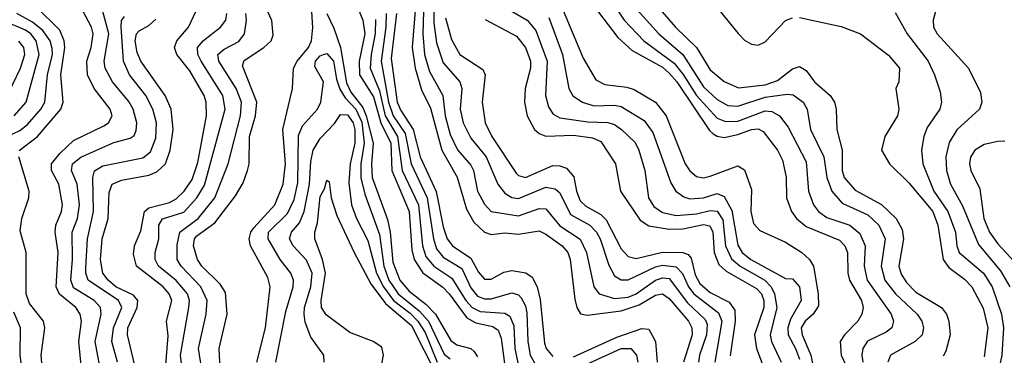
# Model space of a CAD drawing. Header units: inches. Extents: x 990535 to 1117859, y 769386 to 892122.
# Tile 611 of 656: x 1093073 to 1095949, y 812910 to 813892. Entities that reach past the tile are written whole.
import ezdxf

# ---------------------------------------------------------------- set-up
doc = ezdxf.new("R2010")
doc.units = ezdxf.units.IN
doc.header["$MEASUREMENT"] = 0
doc.layers.add('B0891', color=7, linetype='Continuous')

msp = doc.modelspace()

# ---------------------------------------------------------------- linework, layer by layer
at = {"layer": 'B0891', "color": 5}
for points, elevation in [([(1093071, 813509), (1093124.9, 813550), (1093192.6, 813630), (1093199.7, 813650), (1093193.3, 813730), (1093204.9, 813810), (1093203, 813830), (1093190, 813861.4), (1093119.7, 813930), (1093105.8, 813950), (1093099.4, 813970), (1093118.9, 814090), (1093105.1, 814130), (1093103.9, 814150), (1093110.3, 814170), (1093144.6, 814230), (1093144.9, 814250), (1093136.4, 814270), (1093119.8, 814290), (1093040.4, 814370)], 3220), ([(1093993.4, 814090), (1094075.2, 813890), (1094080.4, 813850), (1094063.9, 813770), (1094065.5, 813730), (1094106.1, 813666.1), (1094127.2, 813590), (1094157.2, 813530), (1094159.8, 813450), (1094210.8, 813330), (1094217.9, 813217.9), (1094224.6, 813190), (1094250.5, 813150.5), (1094308.6, 813108.6), (1094326.8, 813090), (1094379, 813019), (1094405.1, 813005.1), (1094454.3, 812994.3), (1094470, 812983), (1094479.4, 812959.4), (1094491, 812871)], 3020), ([(1094660.2, 814050), (1094820, 813840), (1094861.7, 813801.7), (1094950, 813752.9), (1094970, 813735.4), (1094991.9, 813710), (1095087.3, 813567.3), (1095098.1, 813558.1), (1095110, 813550.6), (1095130, 813547.3), (1095170, 813555.3), (1095210.3, 813570.3), (1095230, 813572.2), (1095244.8, 813564.8), (1095286.3, 813510), (1095300.4, 813480.4), (1095311.2, 813431.2), (1095312.9, 813370), (1095326.8, 813330), (1095341.8, 813310), (1095370, 813286.5), (1095467, 813247), (1095482.6, 813230), (1095490.8, 813210.8), (1095491.7, 813150), (1095496.6, 813130), (1095531.2, 813070), (1095536.6, 813050), (1095532.9, 813030), (1095520.9, 813010), (1095481.6, 812970), (1095468.8, 812950), (1095472.5, 812910), (1095516, 812816)], 3320), ([(1094750, 814024.3), (1094838.6, 813890), (1094895.9, 813830), (1094984.3, 813764.3), (1095011.1, 813731.1), (1095049.9, 813669.9), (1095110, 813603.7), (1095133.9, 813593.9), (1095170, 813594.5), (1095250, 813625.5), (1095270, 813623.5), (1095292.3, 813610), (1095317.1, 813577.1), (1095370, 813475.5), (1095376.7, 813390), (1095391.8, 813350), (1095406.1, 813330), (1095430, 813313.1), (1095497.9, 813290), (1095526.5, 813266.5), (1095541.9, 813230), (1095539.3, 813170), (1095548.4, 813130), (1095618.4, 813030), (1095624.6, 813010), (1095620.4, 812990), (1095603.2, 812976.9), (1095548.9, 812951.1), (1095535.1, 812930), (1095532.6, 812910), (1095535.9, 812890)], 3340), ([(1093257.5, 812830), (1093245.4, 812950), (1093253.1, 813010), (1093249.4, 813030), (1093236.7, 813050), (1093189.1, 813089), (1093179.4, 813110), (1093185.2, 813210), (1093176, 813270), (1093177.9, 813290), (1093194.7, 813330), (1093197.8, 813350), (1093186.7, 813410), (1093165.4, 813450), (1093165.9, 813470), (1093190, 813500.1), (1093230, 813537.8), (1093318.7, 813581.3), (1093331.7, 813590), (1093342.5, 813610), (1093337.4, 813630), (1093290.6, 813690), (1093270.8, 813730), (1093268.8, 813770), (1093281.7, 813810), (1093287.1, 813850), (1093282.6, 813870), (1093240.2, 813950)], 3180), ([(1093315.1, 812830), (1093293.2, 812950), (1093310.6, 813030), (1093309.1, 813050), (1093290.3, 813070), (1093230, 813107.1), (1093221.7, 813130), (1093227.1, 813190), (1093226.3, 813270), (1093241.4, 813310), (1093247, 813350), (1093240.7, 813410), (1093224.1, 813450), (1093227, 813470), (1093250.8, 813489.2), (1093347.7, 813532.3), (1093395.3, 813544.7), (1093406.7, 813553.3), (1093412.9, 813567.1), (1093414.4, 813590), (1093404.2, 813630), (1093391.9, 813651.9), (1093343.8, 813710), (1093322.8, 813750), (1093319.5, 813770), (1093333, 813850), (1093307.1, 813950)], 3160), ([(1093498.1, 812870), (1093506.4, 812966.4), (1093501.3, 813010), (1093516.6, 813070), (1093509.6, 813090), (1093491.8, 813110), (1093413.9, 813170), (1093405.3, 813205.3), (1093407.9, 813230), (1093426.2, 813273.8), (1093437.2, 813330), (1093450, 813341.2), (1093510, 813356.7), (1093530, 813367.6), (1093553.3, 813390), (1093576.1, 813423.9), (1093593.4, 813473.4), (1093618.5, 813610), (1093617.5, 813650), (1093611.6, 813670), (1093570, 813742.5), (1093531.8, 813790), (1093524.9, 813810), (1093531.7, 813830), (1093565.9, 813870), (1093602.7, 813950)], 3080), ([(1093659.5, 812850), (1093655.4, 812930), (1093678.7, 813030), (1093673.4, 813093.4), (1093658.3, 813118.3), (1093604.5, 813170), (1093592.3, 813190), (1093580.6, 813230), (1093582.8, 813250), (1093590, 813259.4), (1093642.5, 813297.5), (1093703.4, 813376.6), (1093725.5, 813414.5), (1093738.3, 813450), (1093742.9, 813470), (1093744.2, 813550), (1093761.9, 813610), (1093765.8, 813650), (1093723.5, 813756.5), (1093727.9, 813772.1), (1093785.8, 813810), (1093807.1, 813830), (1093813.3, 813846.7), (1093809.2, 813889.1), (1093781.8, 813950)], 3020), ([(1094253.5, 813950), (1094250.5, 813850.5), (1094255.2, 813790), (1094270, 813740.1), (1094308.5, 813670), (1094315.5, 813610), (1094330, 813556.2), (1094351.3, 813511.3), (1094390, 813466.5), (1094397.8, 813450), (1094410.4, 813390), (1094430, 813351.9), (1094450, 813330.5), (1094530, 813317.7), (1094590, 813338.8), (1094610, 813337.8), (1094650, 813288.9), (1094709.5, 813249.5), (1094728.2, 813210), (1094749.7, 813110), (1094765.4, 813090), (1094810, 813075.9), (1094850, 813079.6), (1094873.2, 813090), (1094930, 813129.2), (1094950, 813135.9), (1094970, 813134), (1095023.6, 813063.6), (1095074.9, 813014.9), (1095080.4, 813000.4), (1095079.1, 812970), (1095058, 812910), (1095055.3, 812890)], 3140), ([(1094283.8, 813970), (1094282.2, 813882.2), (1094290, 813823.6), (1094310, 813765.1), (1094358.5, 813710), (1094364, 813690), (1094359.1, 813630), (1094367.8, 813590), (1094390, 813545.4), (1094435.3, 813490), (1094469.3, 813410), (1094490, 813384.5), (1094510, 813371.8), (1094530, 813368.7), (1094610, 813401.4), (1094637, 813397), (1094650, 813385.4), (1094681.8, 813321.8), (1094738, 813290), (1094757.9, 813270), (1094768.5, 813250), (1094793.2, 813173.2), (1094810, 813142.4), (1094830, 813130.1), (1094850, 813130.1), (1094930, 813168.6), (1094950, 813173.1), (1094990, 813168.5), (1095009, 813149), (1095026, 813110), (1095041.5, 813090), (1095113.5, 813033.5), (1095123.5, 813010), (1095102.9, 812890)], 3160), ([(1094910, 813960.5), (1094988.6, 813870), (1095050, 813810.1), (1095090, 813745), (1095130.8, 813710.8), (1095172, 813692), (1095250, 813701), (1095286.6, 813713.4), (1095330, 813747.5), (1095350, 813755.1), (1095370, 813743.3), (1095394.3, 813710), (1095440.1, 813670), (1095452.6, 813650), (1095457.9, 813630), (1095459.9, 813570), (1095475.5, 813510), (1095475.5, 813450), (1095480.5, 813430), (1095512.9, 813392.9), (1095590, 813350.8), (1095633, 813310), (1095650, 813277.8), (1095654.2, 813250), (1095641, 813170), (1095647.1, 813147.1), (1095662.7, 813122.7), (1095690, 813094.6), (1095764.8, 813050), (1095780.2, 813030), (1095787.1, 813010), (1095790.3, 812970), (1095778.1, 812921.9), (1095770, 812907.5)], 3380), ([(1093765.7, 812890), (1093790.2, 812989.8), (1093804.1, 813110), (1093797.2, 813137.2), (1093747.3, 813230), (1093742.7, 813250), (1093747.6, 813270), (1093756.9, 813283.1), (1093818.1, 813350), (1093841.8, 813410), (1093849.3, 813470), (1093841.5, 813570), (1093869.9, 813690), (1093872.9, 813750), (1093883.5, 813770), (1093915.9, 813810), (1093924.9, 813830), (1093928.6, 813868.6), (1093925, 813930)], 2980), ([(1094229.1, 813930), (1094219.1, 813810), (1094227.5, 813750), (1094246.3, 813686.3), (1094273, 813633), (1094305.4, 813510), (1094350.5, 813430.5), (1094377.8, 813337.7), (1094399.3, 813299.3), (1094430, 813270.4), (1094450, 813263.4), (1094490, 813268.5), (1094530, 813264.6), (1094590, 813273.6), (1094610, 813264.6), (1094656.9, 813230), (1094674.2, 813210), (1094680.7, 813190), (1094693.8, 813073.8), (1094699.9, 813050), (1094710.9, 813030.9), (1094730, 813027.4), (1094830, 813039.5), (1094882.5, 813057.5), (1094930, 813085.2), (1094950, 813089.1), (1094970, 813075.9), (1095026.2, 813010), (1095036.4, 812990), (1095037.1, 812970), (1095011.7, 812890)], 3120), ([(1094475.7, 813935.7), (1094555.1, 813890), (1094580.5, 813860.5), (1094613.7, 813770), (1094608.7, 813670), (1094617.2, 813637.2), (1094630, 813615.8), (1094650, 813604.9), (1094732.6, 813592.6), (1094790.7, 813590.7), (1094810, 813584.6), (1094830.1, 813570), (1094870, 813532.4), (1094881, 813510), (1094898.8, 813450), (1094909.7, 813370), (1094925.1, 813345.1), (1094950, 813327.4), (1094990, 813318.6), (1095050, 813323.3), (1095090, 813333.6), (1095110, 813331.2), (1095126.5, 813306.5), (1095134.4, 813230), (1095151.5, 813191.5), (1095177, 813170), (1095249.5, 813129.5), (1095267.4, 813110), (1095277.9, 813090), (1095284.1, 813050), (1095264.4, 812970), (1095269.1, 812950), (1095297.3, 812890)], 3240), ([(1094655.1, 813930), (1094718.8, 813778.8), (1094756, 813716), (1094781.6, 813701.6), (1094845.8, 813694.2), (1094867.5, 813687.5), (1094930.2, 813650.2), (1094960.9, 813610), (1095016.5, 813470), (1095030, 813449.2), (1095050, 813432.4), (1095070, 813429), (1095090, 813433.6), (1095170, 813464.1), (1095190, 813452.3), (1095210, 813394.9), (1095208.5, 813330), (1095215.7, 813295.7), (1095234.6, 813274.6), (1095310, 813241), (1095357.2, 813210), (1095379.4, 813190), (1095391.6, 813170), (1095405.3, 813090), (1095405.8, 813054.2), (1095390.1, 813030), (1095367.4, 813010), (1095355.8, 812990), (1095358.2, 812970), (1095383.8, 812910), (1095411.6, 812770)], 3280), ([(1094867.9, 813930), (1094939.7, 813850), (1095009.9, 813789.9), (1095070, 813695.7), (1095110, 813658.4), (1095141.1, 813641.1), (1095170, 813638.5), (1095250, 813665.2), (1095314.1, 813674.1), (1095332.1, 813672.1), (1095361.3, 813650), (1095372.8, 813630), (1095382.8, 813570), (1095421.8, 813490), (1095430, 813430), (1095444.9, 813390), (1095475.1, 813355.1), (1095550, 813320.4), (1095582, 813290), (1095600.8, 813250), (1095589.1, 813170), (1095600, 813130), (1095630.9, 813090), (1095694.5, 813030), (1095708.1, 813010), (1095712.6, 812990), (1095708.9, 812970), (1095688.1, 812950), (1095616.4, 812910), (1095608.3, 812890)], 3360), ([(1095107.3, 813930), (1095170.9, 813850.9), (1095190, 813831.7), (1095210, 813820.3), (1095230, 813816.8), (1095250, 813826.8), (1095310, 813889.1), (1095330, 813897.4)], 3420), ([(1095751.3, 813930), (1095741.1, 813890), (1095742, 813870), (1095753, 813850), (1095843.9, 813750), (1095878.7, 813678.7), (1095883.3, 813650), (1095875.9, 813630), (1095810.3, 813569.7), (1095787.3, 813532.7), (1095778, 813490), (1095779.5, 813450), (1095791.1, 813410), (1095826.6, 813346.6), (1095873.6, 813233.6), (1095937.1, 813157.1), (1095964.4, 813110)], 3460), ([(1093032, 813548), (1093072.7, 813567.3), (1093095.1, 813584.9), (1093134.8, 813630), (1093146.1, 813650), (1093154.2, 813730), (1093168.3, 813790), (1093167.4, 813807.4), (1093161.8, 813830), (1093140.4, 813860.4), (1093110, 813884.5), (1093064.8, 813910)], 3240), ([(1093357.9, 812890), (1093341.6, 812950), (1093346.9, 812990), (1093371.4, 813050), (1093361.6, 813070), (1093273, 813130), (1093265.4, 813150), (1093265.7, 813165.7), (1093270.4, 813250), (1093288.7, 813330), (1093286.5, 813430), (1093291, 813449), (1093315.6, 813464.4), (1093432.7, 813487.3), (1093454.8, 813505.2), (1093470, 813545.2), (1093472, 813590), (1093461.3, 813630), (1093440.7, 813670), (1093393.6, 813730), (1093375.9, 813770), (1093369.5, 813870.5), (1093370.5, 813889.5), (1093378.8, 813901.2)], 3140), ([(1093410, 812876.3), (1093387.1, 812970), (1093388.9, 812990), (1093415.8, 813050), (1093418, 813070), (1093405.4, 813085.4), (1093353.3, 813110), (1093330.7, 813130), (1093315.5, 813150), (1093308.7, 813190), (1093314, 813250), (1093331, 813310), (1093333.7, 813386.3), (1093342.8, 813410), (1093370, 813421.8), (1093450, 813436.7), (1093473.7, 813446.3), (1093498.1, 813470), (1093512.4, 813510), (1093521, 813570), (1093514.9, 813630), (1093497.5, 813670), (1093426.1, 813770), (1093415.8, 813795.8), (1093410.4, 813830), (1093414.1, 813850), (1093421.2, 813858.7), (1093450, 813874.6), (1093470, 813892.9)], 3120), ([(1093547.4, 812870), (1093542.7, 812910), (1093567.1, 813050), (1093568.5, 813070), (1093562.9, 813090), (1093530, 813128.6), (1093478.4, 813170), (1093468.6, 813190), (1093467.9, 813210), (1093478.9, 813250), (1093479.4, 813290), (1093490, 813309.1), (1093551.7, 813328.3), (1093590.5, 813370), (1093612.8, 813407.2), (1093672.5, 813630), (1093666.2, 813670), (1093602.7, 813770), (1093592.8, 813790), (1093592, 813810), (1093609.1, 813830.9), (1093659.6, 813870), (1093674.8, 813890), (1093678.1, 813910)], 3060), ([(1093607.4, 812850), (1093594.6, 812930), (1093617.2, 813030), (1093619.8, 813070), (1093601.6, 813110), (1093544.6, 813170), (1093532.3, 813190), (1093532.7, 813232.7), (1093540.4, 813270), (1093594.4, 813310), (1093642.8, 813370), (1093682, 813470), (1093718, 813610), (1093720.5, 813650), (1093705, 813690), (1093654.6, 813770), (1093651.9, 813790), (1093670, 813805.9), (1093712.5, 813827.5), (1093728.9, 813850), (1093735.5, 813890), (1093733.3, 813910)], 3040), ([(1093970, 813910.1), (1093990, 813867), (1094009.9, 813809.9), (1094027, 813707), (1094039.8, 813679.8), (1094074.5, 813634.5), (1094085, 813610), (1094104.7, 813530), (1094099.9, 813470), (1094102.5, 813430), (1094147.4, 813307.4), (1094155.2, 813270), (1094162.2, 813182.2), (1094182.9, 813130), (1094210, 813097.4), (1094258.9, 813058.9), (1094287.2, 813030), (1094332.5, 812952.5), (1094350, 812940.7), (1094390, 812930), (1094400.3, 812920.3), (1094410, 812905.5)], 2980), ([(1094112.3, 813892.3), (1094111.3, 813851.3), (1094099.1, 813790), (1094096.6, 813750), (1094123.5, 813683.5), (1094140.3, 813610), (1094176, 813550), (1094190, 813450), (1094237.5, 813350), (1094248.9, 813230), (1094258.8, 813198.8), (1094282.3, 813170), (1094335.3, 813135.3), (1094376.3, 813070), (1094393.9, 813050), (1094418, 813038), (1094490, 813033.3), (1094504.5, 813024.5), (1094516.2, 812996.2), (1094518.5, 812930), (1094527.4, 812887.4)], 3040), ([(1094142.9, 813910), (1094142.5, 813870), (1094128.2, 813770), (1094150.4, 813650), (1094163.8, 813610), (1094198.2, 813558.2), (1094215.7, 813470), (1094262.7, 813370), (1094281.1, 813250), (1094290, 813221.2), (1094310, 813196.4), (1094363.8, 813163.8), (1094390, 813106.7), (1094410, 813082.6), (1094430, 813074.7), (1094450, 813075.2), (1094510, 813092.8), (1094530, 813086.3), (1094537.6, 813077.6), (1094550, 813054.4), (1094554.1, 813034.1), (1094557.4, 812950), (1094563.8, 812910), (1094580.5, 812880.5)], 3060), ([(1094173.8, 813910), (1094157.9, 813777.9), (1094175.4, 813650), (1094185.9, 813625.9), (1094221.9, 813570), (1094242.1, 813490), (1094289.4, 813389.4), (1094310, 813286), (1094321.6, 813250), (1094336.5, 813230), (1094390, 813193.7), (1094413, 813153), (1094430, 813132.8), (1094450, 813132.4), (1094486.9, 813153.1), (1094510, 813158), (1094551.2, 813151.2), (1094570, 813138.6), (1094583.8, 813110), (1094592.7, 813072.7), (1094605.5, 812945.5), (1094610.4, 812930), (1094630, 812906.6)], 3080), ([(1094316.9, 813896.9), (1094334.2, 813834.2), (1094358.6, 813790), (1094425.8, 813745.8), (1094432.6, 813730), (1094423.9, 813650), (1094432, 813590), (1094451.3, 813550), (1094522.5, 813442.5), (1094530, 813435.5), (1094550, 813430.1), (1094630, 813465.1), (1094650, 813464.4), (1094670, 813457.3), (1094691.7, 813431.7), (1094699, 813390), (1094710, 813361.9), (1094726.3, 813346.3), (1094770, 813321.8), (1094786.2, 813306.2), (1094830, 813221.4), (1094850, 813198.5), (1094873.1, 813193.1), (1094950, 813211.9), (1095010, 813210.2), (1095025.1, 813205.1), (1095034, 813194), (1095045.3, 813145.3), (1095059.5, 813119.5), (1095090, 813093.4), (1095144.9, 813064.9), (1095161.3, 813041.3), (1095162.8, 813010), (1095148.3, 812908.3)], 3180), ([(1094431.9, 813891.9), (1094523.8, 813843.8), (1094550, 813810), (1094564.3, 813770), (1094564.4, 813750), (1094548.9, 813690), (1094546.9, 813650), (1094555.3, 813610), (1094576.6, 813570), (1094590, 813558.6), (1094610, 813550.9), (1094690, 813553.5), (1094745.9, 813545.9), (1094770, 813535.7), (1094813.1, 813470), (1094827.4, 813390), (1094885, 813305), (1094910, 813288.7), (1094970, 813278.6), (1095010, 813280), (1095070, 813292.8), (1095088.3, 813288.3), (1095097.8, 813270), (1095100.9, 813210), (1095115, 813175), (1095135.9, 813155.9), (1095225, 813105), (1095239.1, 813090), (1095246.7, 813070), (1095245.8, 813050), (1095219.5, 812970), (1095224.4, 812930), (1095247.5, 812870)], 3220), ([(1094618.2, 813898.2), (1094658.1, 813790), (1094677, 813690), (1094688.6, 813668.5), (1094716.3, 813650), (1094750, 813639.4), (1094810, 813642), (1094830, 813637.9), (1094896.8, 813596.8), (1094921.7, 813561.7), (1094974.6, 813414.6), (1094989.5, 813389.5), (1095013, 813373), (1095030, 813367.6), (1095069.7, 813370), (1095110, 813382.7), (1095130, 813374.2), (1095153.3, 813333.3), (1095170, 813231.8), (1095183.1, 813210), (1095208, 813190), (1095290, 813145), (1095310, 813134.6), (1095330, 813133.2), (1095350, 813110.2), (1095355.1, 813070), (1095324.6, 813015.5), (1095316.1, 812990), (1095317.4, 812970), (1095339.2, 812930), (1095350, 812898.5)], 3260), ([(1095350, 813898.4), (1095472.1, 813872.1), (1095528.3, 813850), (1095610, 813788.3), (1095642.5, 813750), (1095640.4, 813710), (1095632.3, 813690), (1095640.6, 813630), (1095636.4, 813610), (1095600.1, 813550), (1095590.1, 813510), (1095612.9, 813470), (1095670, 813414.5), (1095740.2, 813330), (1095754.1, 813290), (1095770, 813190), (1095786.2, 813166.2), (1095832.9, 813132.9), (1095853.7, 813110), (1095887.3, 813047.3), (1095900.7, 812990), (1095890, 812905.3)], 3420), ([(1095630, 813912.4), (1095664.6, 813850), (1095726.7, 813770), (1095745.2, 813730), (1095760.9, 813680.9), (1095765.5, 813650), (1095760.4, 813630), (1095723.8, 813576.2), (1095713.6, 813550), (1095706.7, 813510), (1095710.5, 813470), (1095743, 813390), (1095784.2, 813330), (1095805.7, 813270), (1095810.1, 813230), (1095817.2, 813210), (1095888.1, 813150), (1095912.8, 813110), (1095940.7, 813030), (1095946.6, 812990), (1095941.6, 812910), (1095916.2, 812790)], 3440), ([(1093056.6, 813610), (1093091.1, 813650), (1093129.6, 813790), (1093121, 813830), (1093105.3, 813850), (1093090, 813861.5), (1093030, 813886.4)], 3260), ([(1093030, 813655.8), (1093075, 813750), (1093087.6, 813790), (1093085.1, 813810), (1093070, 813829.2)], 3280), ([(1093820.6, 812890), (1093850, 813037.7), (1093871.8, 813110), (1093872.2, 813130), (1093864.8, 813150), (1093833.9, 813190), (1093798.2, 813250), (1093799.6, 813270), (1093855.4, 813324.6), (1093874.5, 813365.5), (1093885.3, 813414.7), (1093887.3, 813552.7), (1093898.4, 813581.6), (1093942.2, 813630), (1093952.7, 813650), (1093959.7, 813710), (1093934.7, 813754.7), (1093936.4, 813770), (1093950, 813785.9), (1093960.3, 813790), (1093970, 813793.2), (1093989, 813770), (1093997.7, 813717.7), (1094008, 813688), (1094023, 813663), (1094054.1, 813630), (1094071.9, 813591.9), (1094079, 813530), (1094068.7, 813470), (1094068.8, 813428.8), (1094080.8, 813380.8), (1094123.3, 813263.3), (1094136.6, 813170), (1094150.9, 813130), (1094178.4, 813090), (1094240, 813040), (1094266.7, 813010), (1094312.8, 812912.8), (1094330, 812899.8)], 2960), ([(1093962.1, 812890), (1093960.6, 812910), (1093922.7, 812962.7), (1093906.8, 813006.8), (1093903.5, 813030), (1093905, 813050), (1093923.2, 813110), (1093927.4, 813150), (1093910, 813188.4), (1093871.9, 813230), (1093861.1, 813250), (1093866.9, 813270), (1093890, 813296.8), (1093903.4, 813330), (1093919.4, 813410), (1093923.3, 813476.7), (1093930, 813510.1), (1093950, 813543.8), (1093992.3, 813587.7), (1094010, 813613.9), (1094030, 813613.5), (1094046.5, 813590), (1094052, 813570), (1094051.9, 813530), (1094038.2, 813470), (1094034.1, 813414.1), (1094041.7, 813350), (1094056.1, 813310), (1094090, 813245.3), (1094114.9, 813150), (1094135, 813110), (1094165, 813070), (1094213.3, 813033.3), (1094236.1, 813010), (1094256.6, 812976.6), (1094291.9, 812890)], 2940), ([(1095950, 813536.1), (1095930, 813535.4), (1095890, 813526.4), (1095862.7, 813510), (1095850.1, 813489.9), (1095847.2, 813470), (1095850.7, 813450), (1095877, 813397), (1095888.7, 813310), (1095905, 813270), (1095930, 813235.7), (1095990.2, 813170.2)], 3480), ([(1093045.2, 812390), (1093130, 812495.7), (1093149.7, 812550), (1093147.8, 812570), (1093127.2, 812630), (1093119.5, 812670), (1093120.6, 812690), (1093138.2, 812750), (1093142, 812830), (1093135.7, 812910), (1093145.9, 812990), (1093142.5, 813010), (1093101, 813061), (1093091.2, 813090), (1093091.9, 813210), (1093074, 813274), (1093079.1, 813310), (1093099.3, 813370), (1093100.1, 813390), (1093070.2, 813490)], 3220), ([(1094130, 812884.6), (1094135.5, 812910), (1094130, 812933.1), (1094105.2, 812950), (1094036.7, 812976.7), (1093967.7, 813027.7), (1093954.3, 813050), (1093953.5, 813070), (1093965.8, 813150), (1093957.5, 813190), (1093934.3, 813250), (1093934.5, 813270), (1093942.7, 813297.3), (1093950, 813374.2), (1093963.1, 813396.9), (1093970, 813422), (1093976.9, 813416.9), (1093982.5, 813370), (1093998.7, 813318.7), (1094049.7, 813210), (1094098.8, 813118.8), (1094141.2, 813061.2), (1094217.2, 812997.2), (1094290, 812852.2)], 2920), ([(1093032.4, 812490), (1093090, 812532.1), (1093101.4, 812550), (1093105.4, 812570), (1093075, 812705), (1093087.6, 812810), (1093074.4, 812910), (1093075.5, 812990), (1093055.7, 813035.7)], 3240), ([(1094690, 812905.3), (1094817.1, 812962.9), (1094890, 812988), (1094910, 812985.8), (1094929.8, 812949.8), (1094935, 812890)], 3080), ([(1094650, 812848), (1094830, 812929.2), (1094858.2, 812930), (1094874.2, 812910), (1094878.7, 812890)], 3060)]:
    msp.add_lwpolyline(points, dxfattribs=dict(at, elevation=elevation))

doc.saveas('drawing.dxf')
